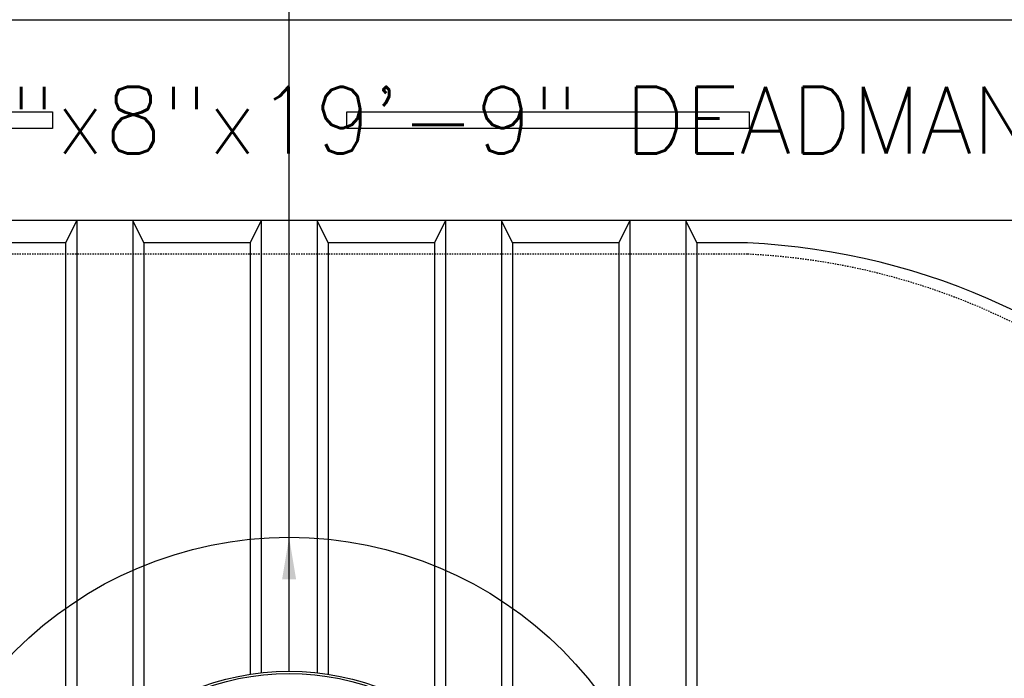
# Model space of a CAD drawing. Extents: x -169 to 2224, y 0 to 2796.
# Tile 500 of 530: x 1852 to 1940, y 1339 to 1398. Entities that reach past the tile are written whole.
import ezdxf
from ezdxf.enums import TextEntityAlignment as Align

# ---------------------------------------------------------------- set-up
doc = ezdxf.new("R2010")
doc.units = 0
doc.header["$MEASUREMENT"] = 0
doc.linetypes.add('HIDDEN3', pattern=[0.1875, 0.125, -0.0625])
for name, color, linetype in [('PIPING-PRODUCT-REGULAR', 4, 'CONTINUOUS'), ('TANK-ANCHOR', 4, 'CONTINUOUS'), ('TANK-MANHOLE-COVER-40', 2, 'CONTINUOUS'), ('TANK-SLOPE', 3, 'CONTINUOUS'), ('TANK-UST', 5, 'CONTINUOUS'), ('TANK-UST-RIB', 7, 'CONTINUOUS'), ('TEXT', 3, 'CONTINUOUS')]:
    doc.layers.add(name, color=color, linetype=linetype)
doc.styles.add('SIMPLEX', font='simplex')

msp = doc.modelspace()

# ---------------------------------------------------------------- linework, layer by layer
at = {"layer": 'PIPING-PRODUCT-REGULAR'}
msp.add_line((1875.78572, 1339.65741), (1875.77254, 1456.38014), dxfattribs=at)
at = {"layer": 'TANK-ANCHOR'}
msp.add_lwpolyline([(1750.27254, 1380.01839), (1750.27254, 1398.01839), (1987.02254, 1398.01839), (1987.02254, 1380.01839)], close=True, dxfattribs=at)
at = {"layer": 'TANK-ANCHOR', "color": 7}
for points in [[(1818.61781, 1388.26839), (1818.61781, 1389.76839), (1854.61781, 1389.76839), (1854.61781, 1388.26839)], [(1880.96309, 1388.26839), (1880.96309, 1389.76839), (1916.96309, 1389.76839), (1916.96309, 1388.26839)]]:
    msp.add_lwpolyline(points, close=True, dxfattribs=at)
at = {"layer": 'TANK-MANHOLE-COVER-40', "color": 4, "linetype": 'Continuous'}
msp.add_circle((1875.78572, 1317.01839), 22.63902, dxfattribs=at)
at = {"layer": 'TANK-MANHOLE-COVER-40', "color": 1, "linetype": 'Continuous'}
msp.add_circle((1875.78572, 1317.01839), 22.44094, dxfattribs=at)
at = {"layer": 'TANK-SLOPE', "const_width": 0.125}
msp.add_lwpolyline([(1875.78572, 1349.15741), (1875.78572, 1345.51663)], dxfattribs=at)
at = {"layer": 'TANK-SLOPE'}
msp.add_circle((1875.78572, 1317.01839), 34.63902, dxfattribs=at)
msp.add_solid([(1876.41072, 1347.90741), (1875.78572, 1351.65741), (1875.16072, 1347.90741)], dxfattribs=at)
at = {"layer": 'TANK-UST'}
msp.add_lwpolyline([(1916.82173, 1256.01839, 0.9543276), (1916.82173, 1378.01839), (1912.28572, 1378.01839), (1911.28572, 1380.01839), (1906.28572, 1380.01839), (1905.28572, 1378.01839), (1895.78572, 1378.01839), (1894.78572, 1380.01839), (1889.78572, 1380.01839), (1888.78572, 1378.01839), (1879.28572, 1378.01839), (1878.28572, 1380.01839), (1873.28572, 1380.01839), (1872.28572, 1378.01839), (1862.78572, 1378.01839), (1861.78572, 1380.01839), (1856.78572, 1380.01839), (1855.78572, 1378.01839), (1846.28572, 1378.01839)], format="xyb", dxfattribs=at)
at = {"layer": 'TANK-UST', "color": 2, "linetype": 'HIDDEN3'}
msp.add_lwpolyline([(1588.28572, 1377.01839), (1583.77317, 1377.01839, 0.9539575), (1583.77317, 1257.01839), (1588.28572, 1257.01839), (1687.30507, 1257.01839), (1912.30507, 1257.01839), (1916.79827, 1257.01839, 0.9539575), (1916.79827, 1377.01839), (1912.30507, 1377.01839), (1687.30507, 1377.01839)], format="xyb", close=True, dxfattribs=at)
at = {"layer": 'TANK-UST-RIB'}
for p, q in [((1856.78572, 1380.01839), (1856.78572, 1329.32795)), ((1861.78572, 1380.01839), (1861.78572, 1334.80955)), ((1873.28572, 1380.01839), (1873.28572, 1339.51895)), ((1878.28572, 1380.01839), (1878.28572, 1339.51895)), ((1889.78572, 1380.01839), (1889.78572, 1334.80955)), ((1894.78572, 1380.01839), (1894.78572, 1329.32795)), ((1906.28572, 1380.01839), (1906.28572, 1254.01839)), ((1911.28572, 1380.01839), (1911.28572, 1254.01839)), ((1855.78572, 1378.01839), (1855.78572, 1327.62619)), ((1862.78572, 1378.01839), (1862.78572, 1335.55283)), ((1872.28572, 1378.01839), (1872.28572, 1339.38523)), ((1879.28572, 1378.01839), (1879.28572, 1339.38523)), ((1888.78572, 1378.01839), (1888.78572, 1335.55283)), ((1895.78572, 1378.01839), (1895.78572, 1327.62619)), ((1905.28572, 1378.01839), (1905.28572, 1256.01839)), ((1912.28572, 1378.01839), (1912.28572, 1256.01839))]:
    msp.add_line(p, q, dxfattribs=at)

# ---------------------------------------------------------------- texts
at = {"layer": 'TEXT', "color": 3, "style": 'SIMPLEX'}
msp.add_text('18"x8"x19\'-9" DEADMAN', height=6, dxfattribs=at).set_placement((1891.54321, 1389.01839), align=Align.MIDDLE)

doc.saveas('drawing.dxf')
